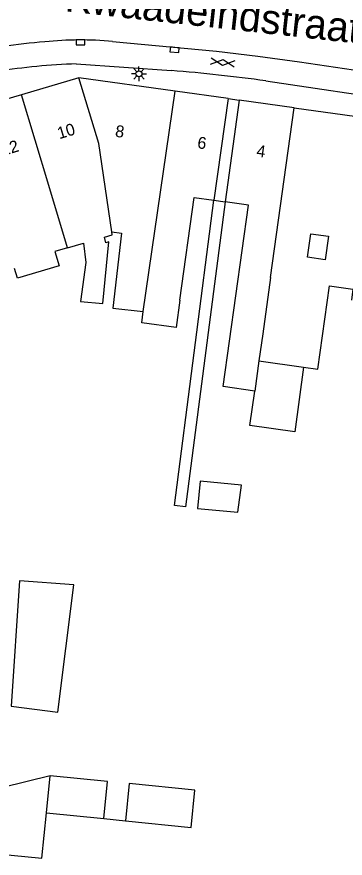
# Model space of a CAD drawing. Extents: x 132998 to 136004, y 396998 to 398512.
# Drawn here: x 133249 to 133276.7, y 397716.6 to 397787.5 of the extents above; entities that cross this region are included whole.
import ezdxf

# ---------------------------------------------------------------- set-up
doc = ezdxf.new("R2010")
doc.units = 0
for name, color, linetype in [('gg-afsc-erfafscheiding', 7, 'Continuous'), ('gg-afsc-hekwerk', 7, 'Continuous'), ('gg-afsc-muur', 7, 'Continuous'), ('gg-anno-huisnummerreeks BGT', 7, 'Continuous'), ('gg-anno-openbare ruimte label', 7, 'Continuous'), ('gg-bbg-gedigitaliseerde bebouwing', 7, 'Continuous'), ('gg-bbg-gedigitaliseerde bebouwing onder overbouw', 7, 'Continuous'), ('gg-bbg-gedigitaliseerde bijgebouw', 7, 'Continuous'), ('gg-bbg-gedigitaliseerde overbouw', 7, 'Continuous'), ('gg-bbg-hoofdgebouw', 7, 'Continuous'), ('gg-bbg-luifel en loopbrug', 7, 'Continuous'), ('gg-bbg-pand overbouw', 7, 'Continuous'), ('gg-bbg-tussenscheiding', 7, 'Continuous'), ('gg-knt-verharding', 7, 'Continuous'), ('gt-symb-gesloten verharding', 7, 'Continuous'), ('gt-symb-kolk', 7, 'Continuous'), ('gt-symb-lichtmast', 7, 'Continuous')]:
    doc.layers.add(name, color=color, linetype=linetype)

# ---------------------------------------------------------------- blocks, each defined once
blk = doc.blocks.new('gt0-LMAST')
at = {"layer": 'gt-symb-lichtmast'}
for p, q in [((-0.182, 0.173), (-0.447, 0.438)), ((-0.005, 0.246), (-0.005, 0.621)), ((0.172, 0.173), (0.437, 0.438)), ((-0.255, -0.004), (-0.63, -0.004)), ((-0.182, -0.181), (-0.447, -0.446)), ((-0.005, -0.254), (-0.005, -0.629)), ((0.437, -0.446), (0.172, -0.181)), ((0.245, -0.004), (0.62, -0.004))]:
    blk.add_line(p, q, dxfattribs=at)
blk.add_circle((-0.005, -0.004), 0.25, dxfattribs=at)
blk = doc.blocks.new('gt0-GESVH1')
at = {"layer": 'gt-symb-gesloten verharding'}
for p, q in [((-0.992, -0.261), (0.008, 0.239)), ((0.008, -0.261), (-0.992, 0.239)), ((0.008, 0.239), (1.008, -0.261)), ((1.008, 0.239), (0.008, -0.261))]:
    blk.add_line(p, q, dxfattribs=at)
blk = doc.blocks.new('gt0-KOLK')
at = {"layer": 'gt-symb-kolk'}
blk.add_lwpolyline([(0, 0), (0.375, 0), (0.375, 0.4), (-0.375, 0.4), (-0.375, 0), (0, 0)], dxfattribs=at)

msp = doc.modelspace()

# ---------------------------------------------------------------- linework, layer by layer
at = {"layer": 'gg-afsc-erfafscheiding'}
msp.add_lwpolyline([(133266.552, 397771.893), (133263.228, 397746.206), (133262.288, 397746.328), (133265.613, 397772.023)], dxfattribs=at)
at = {"layer": 'gg-afsc-hekwerk'}
for p, q in [((133251.837, 397723.576), (133247.844, 397722.58)), ((133251.137, 397716.631), (133251.522, 397720.452))]:
    msp.add_line(p, q, dxfattribs=at)
at = {"layer": 'gg-afsc-muur'}
for p, q in [((133256.347, 397719.966), (133258.156, 397719.783)), ((133243.68, 397717.382), (133251.137, 397716.631))]:
    msp.add_line(p, q, dxfattribs=at)
at = {"layer": 'gg-bbg-gedigitaliseerde bebouwing'}
msp.add_line((133269.404, 397758.497), (133273.158, 397757.973), dxfattribs=at)
for points in [[(133262.744, 397763.618), (133263.944, 397772.255), (133265.613, 397772.023)], [(133269.05, 397755.962), (133266.405, 397756.329), (133268.53, 397771.618), (133266.552, 397771.893)], [(133256.389, 397768.927), (133257.058, 397769.11), (133257.022, 397769.358)], [(133257.022, 397769.358), (133257.821, 397769.265), (133257.091, 397762.941), (133259.67, 397762.643)], [(133273.763, 397769.202), (133275.249, 397768.995), (133274.972, 397767.014), (133273.487, 397767.221), (133273.763, 397769.202)], [(133253.277, 397768.012), (133254.623, 397768.414), (133254.843, 397766.781)], [(133254.843, 397766.781), (133254.393, 397763.512), (133256.252, 397763.33), (133256.76, 397768.51), (133256.521, 397768.444), (133256.389, 397768.927)], [(133253.277, 397768.012), (133252.223, 397767.698), (133252.577, 397766.509), (133249.077, 397765.465), (133248.839, 397766.264)], [(133273.158, 397757.973), (133274.356, 397757.806), (133275.335, 397764.818), (133277.315, 397764.542), (133277.184, 397763.6)], [(133262.744, 397763.618), (133262.426, 397761.306), (133259.544, 397761.703), (133259.67, 397762.643)], [(133269.404, 397758.497), (133269.052, 397755.962), (133269.05, 397755.962)]]:
    msp.add_lwpolyline(points, dxfattribs=at)
at = {"layer": 'gg-bbg-gedigitaliseerde bebouwing onder overbouw'}
for p, q in [((133266.808, 397780.585), (133265.613, 397772.023)), ((133267.747, 397780.454), (133266.552, 397771.893))]:
    msp.add_line(p, q, dxfattribs=at)
at = {"layer": 'gg-bbg-gedigitaliseerde bijgebouw'}
for points in [[(133264.234, 397746.076), (133267.625, 397745.751), (133267.943, 397748.031), (133264.454, 397748.366), (133264.234, 397746.076)], [(133248.539, 397729.429), (133252.462, 397728.93), (133253.823, 397739.645), (133249.234, 397739.98), (133248.539, 397729.429)]]:
    msp.add_lwpolyline(points, dxfattribs=at)
at = {"layer": 'gg-bbg-gedigitaliseerde overbouw'}
msp.add_line((133265.613, 397772.023), (133266.552, 397771.893), dxfattribs=at)
at = {"layer": 'gg-bbg-hoofdgebouw'}
for p, q in [((133254.23, 397782.34), (133249.427, 397780.906)), ((133262.342, 397781.208), (133254.23, 397782.34)), ((133266.808, 397780.585), (133262.342, 397781.208)), ((133249.427, 397780.906), (133244.871, 397779.546)), ((133272.369, 397779.809), (133267.747, 397780.454))]:
    msp.add_line(p, q, dxfattribs=at)
msp.add_lwpolyline([(133272.369, 397779.809), (133285.98, 397777.91), (133285.88, 397777.25), (133287.38, 397777.02)], dxfattribs=at)
at = {"layer": 'gg-bbg-luifel en loopbrug'}
for p, q in [((133251.522, 397720.452), (133251.837, 397723.576)), ((133251.522, 397720.452), (133256.347, 397719.966)), ((133258.156, 397719.783), (133263.684, 397719.226))]:
    msp.add_line(p, q, dxfattribs=at)
for points in [[(133273.158, 397757.973), (133272.419, 397752.518), (133268.643, 397753.045), (133269.05, 397755.962)], [(133256.347, 397719.966), (133256.662, 397723.09), (133251.837, 397723.576)], [(133263.684, 397719.226), (133263.999, 397722.35), (133258.471, 397722.907), (133258.156, 397719.783)]]:
    msp.add_lwpolyline(points, dxfattribs=at)
at = {"layer": 'gg-bbg-pand overbouw'}
msp.add_line((133266.808, 397780.585), (133267.747, 397780.454), dxfattribs=at)
at = {"layer": 'gg-bbg-tussenscheiding'}
for p, q in [((133259.67, 397762.643), (133262.342, 397781.208)), ((133270.377, 397765.51), (133272.369, 397779.809))]:
    msp.add_line(p, q, dxfattribs=at)
for points in [[(133257.022, 397769.358), (133255.935, 397776.79), (133254.23, 397782.34)], [(133253.277, 397768.012), (133251.708, 397773.266), (133249.427, 397780.906)], [(133270.377, 397765.51), (133269.722, 397760.775), (133269.404, 397758.497)]]:
    msp.add_lwpolyline(points, dxfattribs=at)
at = {"layer": 'gg-knt-verharding'}
msp.add_line((133254.029, 397783.506), (133262.028, 397782.934), dxfattribs=at)
for points in [[(133257.082, 397785.385), (133265.831, 397784.571), (133269.321, 397784.159), (133272.805, 397783.686), (133278.891, 397782.764), (133280.051, 397782.601)], [(133269.979, 397782.066), (133281.691, 397780.339), (133283.84, 397780.005)]]:
    msp.add_lwpolyline(points, dxfattribs=at)
for centre, radius, start, end in [((133255.172, 397735.618), 49.88, 94.3608, 102.50558), ((133254.384, 397757.974), 27.544, 84.37908, 96.2639), ((133255.843, 397729.966), 53.571, 91.94027, 99.08283), ((133252.722, 397660.838), 122.45, 81.8982, 85.64134)]:
    msp.add_arc(centre, radius, start, end, dxfattribs=at)

# ---------------------------------------------------------------- block references
at = {"layer": 'gt-symb-gesloten verharding', "rotation": -6.606034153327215}
msp.add_blockref('gt0-GESVH1', (133266.349, 397783.634), dxfattribs=at)
at = {"layer": 'gt-symb-kolk'}
for p, rotation in [((133254.379, 397785.518), -179.9919301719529), ((133262.321, 397784.894), 174.73908490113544)]:
    msp.add_blockref('gt0-KOLK', p, dxfattribs=dict(at, rotation=rotation))
at = {"layer": 'gt-symb-lichtmast'}
msp.add_blockref('gt0-LMAST', (133259.308, 397782.671), dxfattribs=at)

# ---------------------------------------------------------------- texts
at = {"layer": 'gg-anno-huisnummerreeks BGT'}
for s, rotation, p in [('10', 16.6, (133252.597, 397777.157)), ('8', 352.1, (133257.257, 397777.374)), ('12', 16.6, (133247.851, 397775.74)), ('6', 352.1, (133264.173, 397776.409)), ('4', 352.1, (133269.151, 397775.714))]:
    msp.add_text(s, height=1, rotation=rotation, dxfattribs=at).set_placement(p)
at = {"layer": 'gg-anno-openbare ruimte label'}
msp.add_text('Kwaadeindstraat', height=2.5, rotation=353.7, dxfattribs=at).set_placement((133253.018, 397787.943))

doc.saveas('drawing.dxf')
